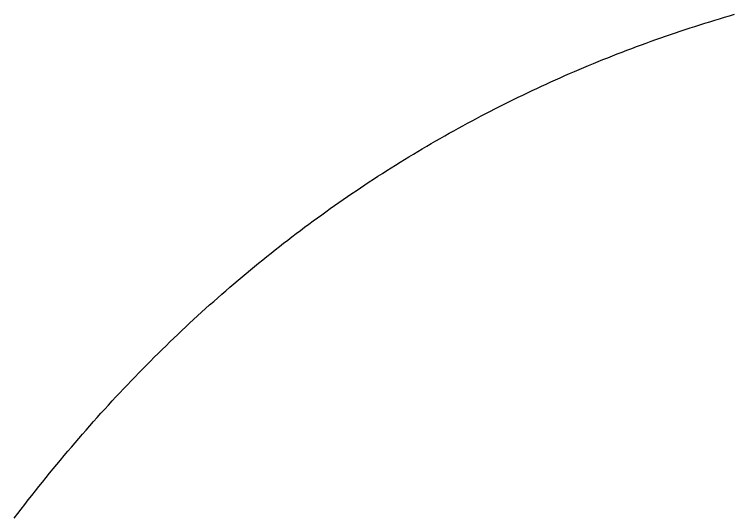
# Model space of a CAD drawing. Extents: x -7.3 to 34, y 0 to 22.
# Drawn here: x 32.98054 to 33.01596, y 3.8578 to 3.8825 of the extents above; entities that cross this region are included whole.
import ezdxf

# ---------------------------------------------------------------- set-up
doc = ezdxf.new("R2010")
doc.units = 0
doc.layers.add('SH_Data', color=7, linetype='Continuous')

msp = doc.modelspace()

# ---------------------------------------------------------------- linework, layer by layer
at = {"layer": 'SH_Data'}
for p, q in [((33.015214, 3.882208), (33.015458, 3.882282)), ((33.015458, 3.882282), (33.015704, 3.882355)), ((33.015704, 3.882355), (33.015949, 3.882427)), ((33.015949, 3.882427), (33.016195, 3.882499)), ((33.013995, 3.881825), (33.014238, 3.881904)), ((33.014238, 3.881904), (33.014482, 3.881981)), ((33.014482, 3.881981), (33.014725, 3.882058)), ((33.014725, 3.882058), (33.014969, 3.882133)), ((33.014969, 3.882133), (33.015214, 3.882208)), ((33.013027, 3.881502), (33.013268, 3.881584)), ((33.013268, 3.881584), (33.01351, 3.881665)), ((33.01351, 3.881665), (33.013753, 3.881746)), ((33.013753, 3.881746), (33.013995, 3.881825)), ((33.012063, 3.881165), (33.012304, 3.881251)), ((33.012304, 3.881251), (33.012544, 3.881335)), ((33.012544, 3.881335), (33.012785, 3.881419)), ((33.012785, 3.881419), (33.013027, 3.881502)), ((33.011106, 3.880813), (33.011345, 3.880902)), ((33.011345, 3.880902), (33.011584, 3.880991)), ((33.011584, 3.880991), (33.011824, 3.881078)), ((33.011824, 3.881078), (33.012063, 3.881165)), ((33.010154, 3.880447), (33.010391, 3.88054)), ((33.010391, 3.88054), (33.010629, 3.880632)), ((33.010629, 3.880632), (33.010867, 3.880723)), ((33.010867, 3.880723), (33.011106, 3.880813)), ((33.009208, 3.880066), (33.009444, 3.880162)), ((33.009444, 3.880162), (33.00968, 3.880258)), ((33.00968, 3.880258), (33.009917, 3.880353)), ((33.009917, 3.880353), (33.010154, 3.880447)), ((33.008267, 3.87967), (33.008502, 3.87977)), ((33.008502, 3.87977), (33.008737, 3.87987)), ((33.008737, 3.87987), (33.008972, 3.879968)), ((33.008972, 3.879968), (33.009208, 3.880066)), ((33.007566, 3.879364), (33.007799, 3.879467)), ((33.007799, 3.879467), (33.008033, 3.879569)), ((33.008033, 3.879569), (33.008267, 3.87967)), ((33.006868, 3.879049), (33.0071, 3.879155)), ((33.0071, 3.879155), (33.007333, 3.87926)), ((33.007333, 3.87926), (33.007566, 3.879364)), ((33.005942, 3.878617), (33.006173, 3.878727)), ((33.006173, 3.878727), (33.006404, 3.878835)), ((33.006404, 3.878835), (33.006636, 3.878943)), ((33.006636, 3.878943), (33.006868, 3.879049)), ((33.005252, 3.878283), (33.005482, 3.878396)), ((33.005482, 3.878396), (33.005712, 3.878507)), ((33.005712, 3.878507), (33.005942, 3.878617)), ((33.004565, 3.877941), (33.004794, 3.878056)), ((33.004794, 3.878056), (33.005023, 3.87817)), ((33.005023, 3.87817), (33.005252, 3.878283)), ((33.003882, 3.877591), (33.004109, 3.877709)), ((33.004109, 3.877709), (33.004337, 3.877826)), ((33.004337, 3.877826), (33.004565, 3.877941)), ((33.003203, 3.877232), (33.003429, 3.877353)), ((33.003429, 3.877353), (33.003655, 3.877472)), ((33.003655, 3.877472), (33.003882, 3.877591)), ((33.002527, 3.876866), (33.002752, 3.876989)), ((33.002752, 3.876989), (33.002977, 3.877111)), ((33.002977, 3.877111), (33.003203, 3.877232)), ((33.001854, 3.87649), (33.002078, 3.876616)), ((33.002078, 3.876616), (33.002302, 3.876741)), ((33.002302, 3.876741), (33.002527, 3.876866)), ((33.001186, 3.876107), (33.001408, 3.876235)), ((33.001408, 3.876235), (33.001631, 3.876363)), ((33.001631, 3.876363), (33.001854, 3.87649)), ((33.000742, 3.875846), (33.000963, 3.875977)), ((33.000963, 3.875977), (33.001186, 3.876107)), ((33.000079, 3.875449), (33.0003, 3.875582)), ((33.0003, 3.875582), (33.000521, 3.875715)), ((33.000521, 3.875715), (33.000742, 3.875846)), ((32.999421, 3.875043), (32.99964, 3.875179)), ((32.99964, 3.875179), (32.999859, 3.875315)), ((32.999859, 3.875315), (33.000079, 3.875449)), ((32.998984, 3.874768), (32.999202, 3.874906)), ((32.999202, 3.874906), (32.999421, 3.875043)), ((32.998331, 3.874348), (32.998548, 3.874489)), ((32.998548, 3.874489), (32.998766, 3.874629)), ((32.998766, 3.874629), (32.998984, 3.874768)), ((32.997898, 3.874063), (32.998115, 3.874206)), ((32.998115, 3.874206), (32.998331, 3.874348)), ((32.997252, 3.87363), (32.997467, 3.873775)), ((32.997467, 3.873775), (32.997683, 3.87392)), ((32.997683, 3.87392), (32.997898, 3.874063)), ((32.996824, 3.873336), (32.997038, 3.873483)), ((32.997038, 3.873483), (32.997252, 3.87363)), ((32.996185, 3.872888), (32.996397, 3.873038)), ((32.996397, 3.873038), (32.99661, 3.873188)), ((32.99661, 3.873188), (32.996824, 3.873336)), ((32.995761, 3.872585), (32.995972, 3.872737)), ((32.995972, 3.872737), (32.996185, 3.872888)), ((32.995338, 3.872278), (32.995549, 3.872432)), ((32.995549, 3.872432), (32.995761, 3.872585)), ((32.994918, 3.871967), (32.995128, 3.872123)), ((32.995128, 3.872123), (32.995338, 3.872278)), ((32.99429, 3.871494), (32.994499, 3.871653)), ((32.994499, 3.871653), (32.994708, 3.87181)), ((32.994708, 3.87181), (32.994918, 3.871967)), ((32.993874, 3.871174), (32.994082, 3.871334)), ((32.994082, 3.871334), (32.99429, 3.871494)), ((32.99346, 3.87085), (32.993667, 3.871013)), ((32.993667, 3.871013), (32.993874, 3.871174)), ((32.993048, 3.870522), (32.993254, 3.870687)), ((32.993254, 3.870687), (32.99346, 3.87085)), ((32.992638, 3.870191), (32.992843, 3.870357)), ((32.992843, 3.870357), (32.993048, 3.870522)), ((32.992025, 3.869687), (32.992229, 3.869856)), ((32.992229, 3.869856), (32.992433, 3.870024)), ((32.992433, 3.870024), (32.992638, 3.870191)), ((32.99162, 3.869346), (32.991822, 3.869517)), ((32.991822, 3.869517), (32.992025, 3.869687)), ((32.991216, 3.869001), (32.991418, 3.869174)), ((32.991418, 3.869174), (32.99162, 3.869346)), ((32.990814, 3.868653), (32.991015, 3.868828)), ((32.991015, 3.868828), (32.991216, 3.869001)), ((32.990414, 3.868301), (32.990614, 3.868477)), ((32.990614, 3.868477), (32.990814, 3.868653)), ((32.990016, 3.867945), (32.990214, 3.868123)), ((32.990214, 3.868123), (32.990414, 3.868301)), ((32.989619, 3.867585), (32.989817, 3.867765)), ((32.989817, 3.867765), (32.990016, 3.867945)), ((32.989225, 3.867222), (32.989422, 3.867404)), ((32.989422, 3.867404), (32.989619, 3.867585)), ((32.988833, 3.866854), (32.989029, 3.867038)), ((32.989029, 3.867038), (32.989225, 3.867222)), ((32.988442, 3.866483), (32.988637, 3.866669)), ((32.988637, 3.866669), (32.988833, 3.866854)), ((32.988248, 3.866296), (32.988442, 3.866483)), ((32.987861, 3.865919), (32.988054, 3.866108)), ((32.988054, 3.866108), (32.988248, 3.866296)), ((32.987475, 3.865538), (32.987668, 3.865729)), ((32.987668, 3.865729), (32.987861, 3.865919)), ((32.987092, 3.865154), (32.987283, 3.865347)), ((32.987283, 3.865347), (32.987475, 3.865538)), ((32.98671, 3.864766), (32.986901, 3.86496)), ((32.986901, 3.86496), (32.987092, 3.865154)), ((32.986331, 3.864373), (32.98652, 3.86457)), ((32.98652, 3.86457), (32.98671, 3.864766)), ((32.986142, 3.864176), (32.986331, 3.864373)), ((32.985766, 3.863778), (32.985954, 3.863978)), ((32.985954, 3.863978), (32.986142, 3.864176)), ((32.985391, 3.863376), (32.985578, 3.863578)), ((32.985578, 3.863578), (32.985766, 3.863778)), ((32.985019, 3.862971), (32.985205, 3.863174)), ((32.985205, 3.863174), (32.985391, 3.863376)), ((32.984649, 3.862561), (32.984834, 3.862767)), ((32.984834, 3.862767), (32.985019, 3.862971)), ((32.984465, 3.862355), (32.984649, 3.862561)), ((32.984098, 3.86194), (32.984281, 3.862148)), ((32.984281, 3.862148), (32.984465, 3.862355)), ((32.983733, 3.861521), (32.983915, 3.861731)), ((32.983915, 3.861731), (32.984098, 3.86194)), ((32.983551, 3.86131), (32.983733, 3.861521)), ((32.98319, 3.860886), (32.98337, 3.861098)), ((32.98337, 3.861098), (32.983551, 3.86131)), ((32.98283, 3.860457), (32.983009, 3.860672)), ((32.983009, 3.860672), (32.98319, 3.860886)), ((32.982651, 3.860241), (32.98283, 3.860457)), ((32.982295, 3.859807), (32.982472, 3.860025)), ((32.982472, 3.860025), (32.982651, 3.860241)), ((32.98194, 3.859369), (32.982117, 3.859588)), ((32.982117, 3.859588), (32.982295, 3.859807)), ((32.981764, 3.859148), (32.98194, 3.859369)), ((32.981413, 3.858704), (32.981588, 3.858926)), ((32.981588, 3.858926), (32.981764, 3.859148)), ((32.981238, 3.858481), (32.981413, 3.858704)), ((32.980891, 3.858031), (32.981064, 3.858256)), ((32.981064, 3.858256), (32.981238, 3.858481)), ((32.980717, 3.857804), (32.980891, 3.858031)), ((32.980545, 3.857577), (32.980717, 3.857804))]:
    msp.add_line(p, q, dxfattribs=at)
msp.add_lwpolyline([(32.980545, 3.857577), (32.980717, 3.857804), (32.980891, 3.858031), (32.981064, 3.858256), (32.981238, 3.858481), (32.981413, 3.858704), (32.981588, 3.858926), (32.981764, 3.859148), (32.98194, 3.859369), (32.982117, 3.859588), (32.982295, 3.859807), (32.982472, 3.860025), (32.982651, 3.860241), (32.98283, 3.860457), (32.983009, 3.860672), (32.98319, 3.860886), (32.98337, 3.861098), (32.983551, 3.86131), (32.983733, 3.861521), (32.983915, 3.861731), (32.984098, 3.86194), (32.984281, 3.862148), (32.984465, 3.862355), (32.984649, 3.862561), (32.984834, 3.862767), (32.985019, 3.862971), (32.985205, 3.863174), (32.985391, 3.863376), (32.985578, 3.863578), (32.985766, 3.863778), (32.985954, 3.863978), (32.986142, 3.864176), (32.986331, 3.864373), (32.98652, 3.86457), (32.98671, 3.864766), (32.986901, 3.86496), (32.987092, 3.865154), (32.987283, 3.865347), (32.987475, 3.865538), (32.987668, 3.865729), (32.987861, 3.865919), (32.988054, 3.866108), (32.988248, 3.866296), (32.988442, 3.866483), (32.988637, 3.866669), (32.988833, 3.866854), (32.989029, 3.867038), (32.989225, 3.867222), (32.989422, 3.867404), (32.989619, 3.867585), (32.989817, 3.867765), (32.990016, 3.867945), (32.990214, 3.868123), (32.990414, 3.868301), (32.990614, 3.868477), (32.990814, 3.868653), (32.991015, 3.868828), (32.991216, 3.869001), (32.991418, 3.869174), (32.99162, 3.869346), (32.991822, 3.869517), (32.992025, 3.869687), (32.992229, 3.869856), (32.992433, 3.870024), (32.992638, 3.870191), (32.992843, 3.870357), (32.993048, 3.870522), (32.993254, 3.870687), (32.99346, 3.87085), (32.993667, 3.871013), (32.993874, 3.871174), (32.994082, 3.871334), (32.99429, 3.871494), (32.994499, 3.871653), (32.994708, 3.87181), (32.994918, 3.871967), (32.995128, 3.872123), (32.995338, 3.872278), (32.995549, 3.872432), (32.995761, 3.872585), (32.995972, 3.872737), (32.996185, 3.872888), (32.996397, 3.873038), (32.99661, 3.873188), (32.996824, 3.873336), (32.997038, 3.873483), (32.997252, 3.87363), (32.997467, 3.873775), (32.997683, 3.87392), (32.997898, 3.874063), (32.998115, 3.874206), (32.998331, 3.874348), (32.998548, 3.874489), (32.998766, 3.874629), (32.998984, 3.874768), (32.999202, 3.874906), (32.999421, 3.875043), (32.99964, 3.875179), (32.999859, 3.875315), (33.000079, 3.875449), (33.0003, 3.875582), (33.000521, 3.875715), (33.000742, 3.875846), (33.000963, 3.875977), (33.001186, 3.876107), (33.001408, 3.876235), (33.001631, 3.876363), (33.001854, 3.87649), (33.002078, 3.876616), (33.002302, 3.876741), (33.002527, 3.876866), (33.002752, 3.876989), (33.002977, 3.877111), (33.003203, 3.877232), (33.003429, 3.877353), (33.003655, 3.877472), (33.003882, 3.877591), (33.004109, 3.877709), (33.004337, 3.877826), (33.004565, 3.877941), (33.004794, 3.878056), (33.005023, 3.87817), (33.005252, 3.878283), (33.005482, 3.878396), (33.005712, 3.878507), (33.005942, 3.878617), (33.006173, 3.878727), (33.006404, 3.878835), (33.006636, 3.878943), (33.006868, 3.879049), (33.0071, 3.879155), (33.007333, 3.87926), (33.007566, 3.879364), (33.007799, 3.879467), (33.008033, 3.879569), (33.008267, 3.87967), (33.008502, 3.87977), (33.008737, 3.87987), (33.008972, 3.879968), (33.009208, 3.880066), (33.009444, 3.880162), (33.00968, 3.880258), (33.009917, 3.880353), (33.010154, 3.880447), (33.010391, 3.88054), (33.010629, 3.880632), (33.010867, 3.880723), (33.011106, 3.880813), (33.011345, 3.880902), (33.011584, 3.880991), (33.011824, 3.881078), (33.012063, 3.881165), (33.012304, 3.881251), (33.012544, 3.881335), (33.012785, 3.881419), (33.013027, 3.881502), (33.013268, 3.881584), (33.01351, 3.881665), (33.013753, 3.881746), (33.013995, 3.881825), (33.014238, 3.881904), (33.014482, 3.881981), (33.014725, 3.882058), (33.014969, 3.882133), (33.015214, 3.882208), (33.015458, 3.882282), (33.015704, 3.882355), (33.015949, 3.882427), (33.016195, 3.882499)], dxfattribs=at)

doc.saveas('drawing.dxf')
